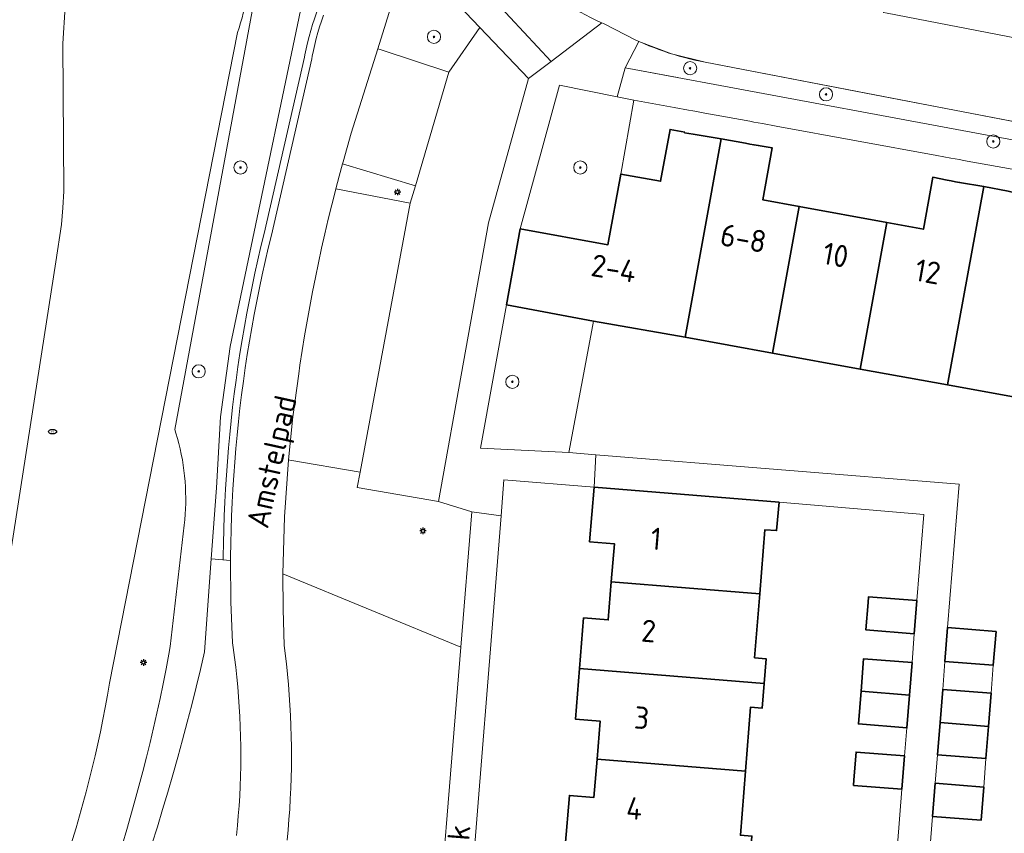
# Model space of a CAD drawing. Header units: metres. Extents: x 152610 to 160096, y 456114 to 462495.
# Tile 498 of 656: x 158223 to 158282, y 460273 to 460322. Entities that reach past the tile are written whole.
import ezdxf
from ezdxf.enums import TextEntityAlignment as Align

# ---------------------------------------------------------------- set-up
doc = ezdxf.new("R2010")
doc.units = ezdxf.units.M
doc.header["$LTSCALE"] = 0.5
doc.layers.get('0').update_dxf_attribs({"linetype": 'CONTINUOUS'})
for name, color, linetype, lineweight in [('B-PV-GK-BESCHOEIING-G', 251, 'GK-BESCHOEIING-SO', 18), ('B-PV-GR-BEPLANTING_CULTUUR_BODEMBEDEKKER-GV', 251, 'CONTINUOUS', 18), ('B-PV-GR-BEPLANTING_CULTUUR_BOSPLANTSOEN-GV', 251, 'CONTINUOUS', 18), ('B-PV-GR-BEPLANTING_CULTUUR_HEESTERS-GV', 251, 'CONTINUOUS', 18), ('B-PV-GR-BEPLANTING_CULTUUR_ROOS-GV', 251, 'CONTINUOUS', 18), ('B-PV-GR-BOOM-S', 251, 'CONTINUOUS', 25), ('B-PV-GW-TALUD_KRUIN-G', 251, 'CONTINUOUS', 18), ('B-PV-IE-MEUBILAIR-S', 251, 'CONTINUOUS', 25), ('B-PV-IE-TERREINAFSCHEIDING_KUNSTMATIG_HEKWERK-G', 251, 'IE-TERREINAFSCHEIDING_KUNSTMATIG-SO', 18), ('B-PV-IE-TERREINAFSCHEIDING_KUNSTMATIG_MUUR-G', 251, 'IE-TERREINAFSCHEIDING_KUNSTMATIG-SO', 18), ('B-PV-OG-BEBOUWING-GV', 6, 'CONTINUOUS', 35), ('B-PV-OG-BEBOUWING-T18', 1, 'CONTINUOUS', 18), ('B-PV-OG-BEBOUWING_OVERBOUWING-GV', 251, 'CONTINUOUS', 18), ('B-PV-OG-TERREIN_BEGROEID-GV', 251, 'CONTINUOUS', 18), ('B-PV-OG-TOPOGRAFIE-T18', 1, 'CONTINUOUS', 18), ('B-PV-OG-WATER_SLOOT-GV', 251, 'CONTINUOUS', 18), ('B-PV-VH-GESLOTENVERHARDING_ASFALT-GV', 251, 'CONTINUOUS', 18), ('B-PV-VH-OPENVERHARDING_BETONSTRAATSTEEN-GV', 251, 'CONTINUOUS', 18), ('B-PV-VH-OPENVERHARDING_TEGEL-GV', 251, 'CONTINUOUS', 18)]:
    doc.layers.add(name, color=color, linetype=linetype, lineweight=lineweight)
doc.styles.add('NLCS-ISO', font='NLCS-ISO.ttf')
doc.styles.add('NLCS-ISO-M750-T18', font='NLCS-ISO.ttf', dxfattribs={"height": 1.35})
doc.linetypes.add('GK-BESCHOEIING-SO', pattern='A,18,-3,[1,NLCS.SHX,S=0.6,R=0,X=0,Y=0],-3', length=24)
doc.linetypes.add('IE-TERREINAFSCHEIDING_KUNSTMATIG-SO', pattern='A,4,[82,NLCS.SHX,S=0.75,R=90,X=0,Y=0],4,-2', length=10)

# ---------------------------------------------------------------- blocks, each defined once
blk = doc.blocks.new('SIE-MEUBILAIR_PAAL_LICHTMAST-SO')
for points in [[(-0.62, 0), (-1, 0)], [(-0.71, 0.71), (-0.44, 0.44)], [(0, 1), (0, 0.62)], [(0.44, 0.44), (0.71, 0.71)], [(1, 0), (0.62, 0)], [(-0.71, -0.71), (-0.44, -0.44)], [(0, -0.62), (0, -1)], [(0.44, -0.44), (0.71, -0.71)]]:
    blk.add_lwpolyline(points)
blk.add_circle((0, 0), 0.5)
blk = doc.blocks.new('SIE-MEUBILAIR_PUT_RIOOLPUT-SO')
blk.add_ellipse((0, 0), major_axis=(1.25, 0), ratio=0.54)
at = {"style": 'NLCS-ISO'}
blk.add_text('ri', height=0.75, dxfattribs=at).set_placement((-0.04, 0.07), align=Align.MIDDLE_CENTER)
blk = doc.blocks.new('SGR-BOOM_GBKN-SO')
at = {"linetype": 'ByBlock', "lineweight": 18}
h = blk.add_hatch(color=0, dxfattribs=at)
h.dxf.hatch_style = 1
edge = h.paths.add_edge_path()
edge.add_arc((0, 0), 0.25, 0, 360)
at = {"color": 0, "linetype": 'ByBlock', "lineweight": 18}
for radius in [2, 0.25]:
    blk.add_circle((0, 0), radius, dxfattribs=at)
at = {"color": 0, "linetype": 'ByBlock', "lineweight": 18, "style": 'NLCS-ISO'}
blk.add_attdef('SOORT', (2.5, 0), '', height=1.5, dxfattribs=at)

msp = doc.modelspace()

# ---------------------------------------------------------------- linework, layer by layer
at = {"layer": 'B-PV-GK-BESCHOEIING-G', "flags": 128}
msp.add_lwpolyline([(157956.31, 460143.47), (157960.612, 460148.338), (157963.615, 460152.036), (157963.502, 460153), (157963.457, 460153.969), (157963.456, 460154.106), (157963.46, 460154.437), (157963.472, 460154.768), (157963.492, 460155.098), (157963.52, 460155.428), (157963.556, 460155.757), (157963.599, 460156.085), (157963.651, 460156.412), (157963.711, 460156.737), (157963.778, 460157.061), (157963.853, 460157.383), (157963.936, 460157.704), (157964.027, 460158.022), (157964.125, 460158.338), (157964.231, 460158.651), (157964.345, 460158.962), (157964.466, 460159.27), (157964.594, 460159.575), (157964.73, 460159.877), (157964.873, 460160.175), (157965.023, 460160.47), (157965.181, 460160.761), (157965.345, 460161.049), (157965.516, 460161.332), (157966.601, 460162.841), (157967.881, 460164.189), (157968.015, 460164.317), (157968.194, 460164.48), (157968.379, 460164.636), (157968.569, 460164.786), (157968.764, 460164.93), (157968.964, 460165.067), (157969.168, 460165.198), (157969.376, 460165.322), (157969.588, 460165.439), (157969.804, 460165.549), (157970.023, 460165.651), (157970.246, 460165.747), (157970.471, 460165.835), (157970.7, 460165.915), (157970.931, 460165.988), (157971.164, 460166.053), (157971.399, 460166.111), (157971.636, 460166.16), (157971.875, 460166.202), (157972.115, 460166.236), (157972.355, 460166.262), (157972.597, 460166.28), (157972.839, 460166.29), (158000, 460161.02), (158010.458, 460158.985), (158010.701, 460158.89), (158010.957, 460158.781), (158011.211, 460158.665), (158011.46, 460158.541), (158011.707, 460158.411), (158011.949, 460158.273), (158012.188, 460158.129), (158012.422, 460157.978), (158012.651, 460157.82), (158012.877, 460157.655), (158013.097, 460157.485), (158013.312, 460157.308), (158013.522, 460157.124), (158013.727, 460156.935), (158013.926, 460156.74), (158014.12, 460156.54), (158014.308, 460156.334), (158014.489, 460156.122), (158014.665, 460155.906), (158016.27, 460154.004), (158016.482, 460153.609), (158016.7, 460153.218), (158016.926, 460152.831), (158017.158, 460152.447), (158017.398, 460152.069), (158017.644, 460151.694), (158017.896, 460151.324), (158018.155, 460150.958), (158018.421, 460150.597), (158018.693, 460150.241), (158018.971, 460149.89), (158019.256, 460149.544), (158019.547, 460149.203), (158019.844, 460148.867), (158020.146, 460148.537), (158020.455, 460148.212), (158020.769, 460147.892), (158021.089, 460147.579), (158021.33, 460147.35), (158021.991, 460146.802), (158022.821, 460146.259), (158023.738, 460145.778), (158025.153, 460145.427), (158034.103, 460143.735), (158036.824, 460143.22), (158038.815, 460142.774), (158040.593, 460142.296), (158042.652, 460141.465), (158051.293, 460138.066), (158053.071, 460137.144), (158054.655, 460135.92), (158055.607, 460135.273), (158056.578, 460134.655), (158057.047, 460134.372), (158057.519, 460134.096), (158057.996, 460133.826), (158058.477, 460133.564), (158058.961, 460133.309), (158059.449, 460133.061), (158059.941, 460132.82), (158060.436, 460132.586), (158060.935, 460132.359), (158061.436, 460132.14), (158061.941, 460131.928), (158062.449, 460131.724), (158062.96, 460131.527), (158063.474, 460131.337), (158063.99, 460131.155), (158064.509, 460130.981), (158065.031, 460130.814), (158065.555, 460130.655), (158065.622, 460130.635), (158067.638, 460130.104), (158069.681, 460129.686), (158089.666, 460126.076), (158111.213, 460122.626), (158119.086, 460121.465), (158122.324, 460121.402), (158124.574, 460120.987), (158125.431, 460120.67), (158126.178, 460120.556), (158126.847, 460120.581), (158127.515, 460120.613), (158128.184, 460120.653), (158128.851, 460120.702), (158129.518, 460120.758), (158130.185, 460120.823), (158130.85, 460120.895), (158131.515, 460120.975), (158132.178, 460121.064), (158132.841, 460121.16), (158133.502, 460121.264), (158134.162, 460121.376), (158134.821, 460121.496), (158135.478, 460121.624), (158136.134, 460121.759), (158136.787, 460121.902), (158137.44, 460122.054), (158138.09, 460122.213), (158138.738, 460122.379), (158139.385, 460122.554), (158140.029, 460122.736), (158140.671, 460122.926), (158141.31, 460123.123), (158141.948, 460123.329), (158142.582, 460123.541), (158142.785, 460123.611), (158142.787, 460123.612), (158143.391, 460123.853), (158143.998, 460124.086), (158144.607, 460124.312), (158145.22, 460124.53), (158145.835, 460124.741), (158146.452, 460124.944), (158147.072, 460125.14), (158147.695, 460125.328), (158148.319, 460125.508), (158148.946, 460125.681), (158149.575, 460125.846), (158150.206, 460126.003), (158150.838, 460126.152), (158151.473, 460126.294), (158152.109, 460126.428), (158152.747, 460126.554), (158153.386, 460126.672), (158154.027, 460126.782), (158154.669, 460126.884), (158155.312, 460126.978), (158155.957, 460127.065), (158156.602, 460127.143), (158157.249, 460127.214), (158157.896, 460127.277), (158158.544, 460127.331), (158159.192, 460127.378), (158159.841, 460127.417), (158160.49, 460127.447), (158161.14, 460127.47), (158161.79, 460127.485), (158162.44, 460127.491), (158163.09, 460127.49), (158163.74, 460127.481), (158164.39, 460127.464), (158165.04, 460127.438), (158165.689, 460127.405), (158166.338, 460127.364), (158166.986, 460127.315), (158167.634, 460127.257), (158168.281, 460127.192), (158168.927, 460127.119), (158169.572, 460127.038), (158170.216, 460126.949), (158177.351, 460126.15), (158183.588, 460124.987), (158188.459, 460124.2), (158191.826, 460123.826), (158192.073, 460123.829), (158192.32, 460123.841), (158192.566, 460123.86), (158192.811, 460123.887), (158193.056, 460123.923), (158193.299, 460123.966), (158193.54, 460124.017), (158193.78, 460124.075), (158194.018, 460124.142), (158194.253, 460124.216), (158194.486, 460124.298), (158194.717, 460124.387), (158194.944, 460124.484), (158195.168, 460124.588), (158195.388, 460124.699), (158195.605, 460124.817), (158195.818, 460124.942), (158196.026, 460125.075), (158196.231, 460125.213), (158196.43, 460125.359), (158196.625, 460125.51), (158196.815, 460125.668), (158197, 460125.832), (158197.179, 460126.002), (158197.352, 460126.178), (158197.52, 460126.359), (158197.682, 460126.545), (158197.838, 460126.737), (158197.987, 460126.933), (158198.13, 460127.135), (158198.267, 460127.341), (158198.397, 460127.551), (158198.519, 460127.765), (158198.635, 460127.983), (158198.744, 460128.205), (158198.845, 460128.43), (158198.939, 460128.658), (158199.026, 460128.889), (158199.105, 460129.123), (158199.177, 460129.36), (158199.24, 460129.598), (158199.296, 460129.839), (158199.341, 460130.061), (158200.723, 460144.002), (158204.198, 460156.562), (158204.33, 460157.332), (158204.453, 460158.103), (158204.569, 460158.875), (158204.677, 460159.648), (158204.777, 460160.423), (158204.87, 460161.198), (158204.954, 460161.974), (158205.03, 460162.752), (158205.098, 460163.529), (158205.158, 460164.308), (158205.211, 460165.087), (158205.255, 460165.867), (158205.291, 460166.647), (158205.32, 460167.427), (158205.34, 460168.208), (158205.352, 460168.989), (158205.357, 460169.769), (158205.353, 460170.55), (158205.348, 460170.943), (158205.284, 460171.173), (158205.138, 460171.715), (158204.999, 460172.259), (158204.869, 460172.806), (158204.746, 460173.354), (158204.631, 460173.903), (158204.524, 460174.455), (158204.425, 460175.008), (158204.334, 460175.562), (158204.251, 460176.117), (158204.175, 460176.674), (158204.108, 460177.231), (158204.048, 460177.79), (158203.996, 460178.349), (158203.953, 460178.909), (158203.917, 460179.469), (158203.889, 460180.03), (158203.87, 460180.591), (158203.858, 460181.153), (158203.854, 460181.714), (158203.859, 460182.276), (158203.871, 460182.837), (158203.891, 460183.399), (158203.92, 460183.96), (158203.956, 460184.52), (158204.833, 460193.519), (158205.308, 460195.076), (158205.948, 460196.572), (158206.187, 460197.007), (158206.419, 460197.446), (158206.644, 460197.889), (158206.862, 460198.335), (158207.072, 460198.784), (158207.276, 460199.237), (158207.472, 460199.694), (158207.66, 460200.153), (158207.841, 460200.615), (158208.015, 460201.08), (158208.181, 460201.548), (158208.34, 460202.019), (158208.491, 460202.492), (158208.634, 460202.967), (158208.77, 460203.445), (158208.898, 460203.924), (158209.018, 460204.406), (158209.13, 460204.89), (158209.141, 460204.937), (158209.578, 460206.934), (158209.985, 460210.032), (158210.268, 460212.187), (158211.588, 460221.44), (158212.134, 460226.582), (158212.272, 460227.871), (158212.809, 460232.887), (158213.013, 460234.635), (158213.464, 460238.504), (158213.893, 460242.72), (158214.056, 460245.821), (158213.994, 460248.509), (158213.96, 460249.97), (158213.838, 460250.184), (158213.838, 460250.189), (158213.802, 460250.741), (158213.774, 460251.294), (158213.754, 460251.846), (158213.742, 460252.399), (158213.738, 460252.953), (158213.742, 460253.506), (158213.755, 460254.059), (158213.775, 460254.612), (158213.803, 460255.164), (158213.839, 460255.716), (158213.883, 460256.267), (158213.935, 460256.818), (158213.995, 460257.368), (158214.063, 460257.917), (158214.139, 460258.465), (158214.223, 460259.012), (158214.314, 460259.557), (158214.414, 460260.101), (158214.521, 460260.644), (158214.637, 460261.185), (158214.76, 460261.724), (158214.891, 460262.262), (158215.029, 460262.797), (158215.176, 460263.331), (158215.33, 460263.862), (158215.491, 460264.391), (158215.661, 460264.918), (158215.838, 460265.442), (158216.022, 460265.963), (158216.214, 460266.482), (158216.414, 460266.998), (158216.621, 460267.511), (158216.835, 460268.021), (158217.202, 460268.849), (158217.588, 460269.669), (158217.817, 460270.214), (158218.039, 460270.763), (158218.253, 460271.314), (158218.46, 460271.868), (158218.659, 460272.425), (158218.851, 460272.984), (158219.035, 460273.546), (158219.211, 460274.111), (158219.38, 460274.678), (158219.541, 460275.247), (158219.695, 460275.818), (158219.84, 460276.391), (158219.978, 460276.966), (158220.109, 460277.543), (158220.231, 460278.122), (158220.345, 460278.702), (158220.452, 460279.284), (158220.485, 460279.473), (158221.435, 460285.568), (158224.841, 460307.419), (158225.194, 460309.681), (158225.279, 460310.693), (158225.325, 460311.707), (158225.276, 460320.664), (158225.41, 460322.897), (158225.661, 460325.812), (158225.968, 460327.415), (158226.674, 460329.095), (158227.424, 460330.391), (158227.535, 460330.484), (158227.762, 460330.664), (158227.993, 460330.838), (158228.23, 460331.006), (158228.471, 460331.167), (158228.716, 460331.321), (158228.966, 460331.469), (158229.219, 460331.609), (158229.224, 460331.61), (158229.445, 460331.655), (158229.668, 460331.691), (158229.892, 460331.72), (158230.117, 460331.741), (158230.343, 460331.754), (158230.569, 460331.759), (158230.794, 460331.756), (158231.02, 460331.745), (158231.245, 460331.726), (158231.47, 460331.699), (158231.693, 460331.664), (158231.915, 460331.621), (158232.135, 460331.57), (158232.353, 460331.512), (158232.466, 460331.478), (158232.681, 460331.408), (158232.893, 460331.33), (158233.102, 460331.245), (158233.307, 460331.153), (158233.51, 460331.053), (158233.709, 460330.946), (158233.903, 460330.832), (158234.094, 460330.711), (158234.28, 460330.584), (158234.462, 460330.45), (158234.639, 460330.31), (158234.81, 460330.163), (158234.977, 460330.011), (158235.138, 460329.853), (158235.293, 460329.689), (158235.442, 460329.519), (158235.585, 460329.345), (158235.722, 460329.166), (158235.853, 460328.982), (158235.977, 460328.793), (158236.094, 460328.6), (158236.204, 460328.403), (158236.214, 460328.364), (158236.286, 460328.061), (158236.35, 460327.757), (158236.406, 460327.452), (158236.454, 460327.145), (158236.494, 460326.837), (158236.527, 460326.528), (158236.551, 460326.218), (158236.568, 460325.908), (158236.576, 460325.597), (158236.576, 460325.286), (158236.569, 460324.976), (158236.553, 460324.665), (158236.53, 460324.356), (158236.498, 460324.046), (158236.459, 460323.738), (158236.411, 460323.431), (158236.356, 460323.125), (158236.293, 460322.821), (158236.222, 460322.519), (158236.143, 460322.218), (158236.057, 460321.92), (158235.963, 460321.624), (158235.861, 460321.33), (158228.097, 460281.858), (158227.972, 460281.121), (158227.839, 460280.382), (158227.698, 460279.644), (158227.549, 460278.907), (158227.392, 460278.172), (158227.227, 460277.439), (158227.055, 460276.707), (158226.875, 460275.978), (158226.687, 460275.25), (158226.491, 460274.525), (158226.287, 460273.801), (158226.076, 460273.08), (158225.857, 460272.361), (158225.631, 460271.644), (158225.397, 460270.93), (158225.155, 460270.219), (158224.906, 460269.51), (158224.649, 460268.804), (158224.385, 460268.1), (158224.125, 460267.639), (158223.872, 460267.175), (158223.625, 460266.706), (158223.386, 460266.234), (158223.154, 460265.759), (158222.93, 460265.28), (158222.712, 460264.797), (158222.502, 460264.312), (158222.299, 460263.823), (158222.104, 460263.331), (158221.916, 460262.837), (158221.736, 460262.339), (158221.563, 460261.839), (158221.398, 460261.336), (158221.24, 460260.831), (158221.202, 460260.705), (158221.074, 460260.271), (158220.954, 460259.835), (158220.842, 460259.397), (158220.738, 460258.957), (158220.641, 460258.516), (158220.552, 460258.072), (158220.471, 460257.627), (158220.398, 460257.181), (158220.333, 460256.734), (158220.276, 460256.285), (158220.226, 460255.836), (158220.185, 460255.386), (158220.152, 460254.935), (158220.126, 460254.483), (158220.109, 460254.031), (158220.099, 460253.579), (158220.098, 460253.127), (158220.105, 460252.675), (158220.119, 460252.223), (158220.142, 460251.771), (158220.172, 460251.32), (158220.211, 460250.87), (158220.257, 460250.42), (158220.312, 460249.971), (158220.312, 460249.97)], dxfattribs=at)
at = {"layer": 'B-PV-GR-BEPLANTING_CULTUUR_BODEMBEDEKKER-GV', "flags": 128}
msp.add_lwpolyline([(158250.57, 460321.651), (158246.655, 460325.767), (158246.577, 460325.694), (158246.5, 460325.62), (158246.424, 460325.545), (158246.349, 460325.468), (158246.276, 460325.39), (158246.204, 460325.311), (158246.169, 460325.271), (158246.134, 460325.231), (158246.065, 460325.149), (158245.997, 460325.066), (158245.931, 460324.982), (158245.866, 460324.897), (158245.803, 460324.811), (158245.741, 460324.724), (158244.372, 460320.35), (158244.59, 460320.28), (158248.69, 460318.94)], close=True, dxfattribs=at)
msp.add_lwpolyline([(158294.46, 460313.73), (158274.52, 460317.55), (158264.25, 460319.53), (158263.931, 460319.594), (158263.613, 460319.663), (158263.296, 460319.738), (158262.981, 460319.819), (158262.667, 460319.905), (158262.354, 460319.996), (158262.199, 460320.045), (158262.044, 460320.093), (158261.735, 460320.196), (158261.428, 460320.304), (158261.123, 460320.418), (158260.82, 460320.536), (158260.519, 460320.661), (158260.22, 460320.79), (158259.38, 460319.19), (158286.15, 460314.22)], dxfattribs=at)
at = {"layer": 'B-PV-GR-BEPLANTING_CULTUUR_BOSPLANTSOEN-GV', "flags": 128}
msp.add_lwpolyline([(158239.05, 460295.39), (158238.965, 460295.405), (158238.729, 460291.945), (158238.628, 460288.478), (158249.413, 460284.035), (158250.08, 460292.25), (158248.07, 460292.88), (158243.13, 460293.72), (158243.32, 460294.65)], close=True, dxfattribs=at)
at = {"layer": 'B-PV-GR-BEPLANTING_CULTUUR_HEESTERS-GV', "flags": 128}
msp.add_lwpolyline([(158258.892, 460317.442), (158255.41, 460318.133), (158253.02, 460309.43), (158258.34, 460308.46), (158259.12, 460312.75), (158259.92, 460317.238)], close=True, dxfattribs=at)
at = {"layer": 'B-PV-GR-BEPLANTING_CULTUUR_ROOS-GV', "flags": 128}
msp.add_lwpolyline([(158257.47, 460303.83), (158252.19, 460304.82), (158250.61, 460296.12), (158255.96, 460295.84), (158257.121, 460301.976)], close=True, dxfattribs=at)
at = {"layer": 'B-PV-GW-TALUD_KRUIN-G', "flags": 128}
msp.add_lwpolyline([(158230.678, 460272.087), (158231.007, 460273.136), (158231.328, 460274.188), (158231.641, 460275.242), (158231.947, 460276.299), (158232.245, 460277.358), (158232.535, 460278.418), (158232.818, 460279.481), (158233.093, 460280.546), (158233.36, 460281.613), (158233.619, 460282.682), (158233.87, 460283.75), (158234.28, 460289.403), (158234.591, 460293.7), (158234.841, 460298.011), (158235.421, 460302.29), (158240.785, 460327.909)], dxfattribs=at)
at = {"layer": 'B-PV-IE-TERREINAFSCHEIDING_KUNSTMATIG_HEKWERK-G', "flags": 128}
msp.add_lwpolyline([(158243.27, 460327.268), (158242.947, 460326.877), (158242.728, 460326.567), (158242.517, 460326.253), (158242.312, 460325.935), (158242.114, 460325.611), (158241.924, 460325.285), (158241.739, 460324.953), (158241.562, 460324.617), (158241.394, 460324.278), (158241.232, 460323.936), (158241.077, 460323.59), (158240.93, 460323.241), (158240.792, 460322.888), (158240.659, 460322.533), (158240.536, 460322.174), (158240.42, 460321.815), (158240.312, 460321.452), (158240.211, 460321.086), (158240.119, 460320.718), (158240.034, 460320.349), (158239.959, 460319.979), (158239.931, 460319.833), (158237.488, 460309.145), (158237.294, 460308.348), (158237.107, 460307.542), (158236.928, 460306.736), (158236.758, 460305.928), (158236.594, 460305.119), (158236.438, 460304.307), (158236.29, 460303.495), (158236.151, 460302.681), (158236.019, 460301.865), (158235.895, 460301.048), (158235.779, 460300.231), (158235.672, 460299.411), (158235.571, 460298.592), (158235.48, 460297.771), (158235.395, 460296.949), (158235.32, 460296.126), (158235.252, 460295.304), (158235.192, 460294.479), (158235.14, 460293.655), (158235.096, 460292.831), (158235.061, 460292.005), (158235.032, 460291.18), (158235.012, 460290.353), (158235.001, 460289.529), (158235, 460289.333)], dxfattribs=at)
at = {"layer": 'B-PV-IE-TERREINAFSCHEIDING_KUNSTMATIG_MUUR-G', "flags": 128}
msp.add_lwpolyline([(158301.944, 460309.665), (158301.614, 460310.247), (158300.912, 460311.109), (158300.235, 460311.755), (158299.477, 460312.303), (158298.485, 460312.797), (158297.631, 460313.084), (158297.232, 460313.182), (158264.25, 460319.53), (158262.199, 460320.044), (158260.22, 460320.79), (158259.38, 460319.19), (158262.571, 460318.606)], dxfattribs=at)
at = {"layer": 'B-PV-OG-BEBOUWING-GV', "flags": 128}
for points in [[(158262.998, 460315.296), (158262.111, 460315.46), (158261.54, 460312.31), (158259.12, 460312.75), (158258.34, 460308.46), (158253.02, 460309.43), (158252.19, 460304.82), (158257.47, 460303.83), (158263.02, 460302.85), (158265.21, 460314.89), (158263.759, 460315.125), (158263.503, 460315.167), (158263.246, 460315.208), (158262.99, 460315.25)], [(158266.693, 460314.613), (158265.21, 460314.89), (158263.02, 460302.85), (158268.33, 460301.88), (158269.95, 460310.78), (158267.74, 460311.18), (158268.31, 460314.329), (158267.463, 460314.483), (158267.205, 460314.518), (158266.949, 460314.565)], [(158278.912, 460312.384), (158278.05, 460312.55), (158277.48, 460309.4), (158275.26, 460309.81), (158273.64, 460300.91), (158278.95, 460299.95), (158281.15, 460311.99), (158279.677, 460312.24), (158279.421, 460312.283), (158279.166, 460312.327)], [(158282.614, 460311.701), (158281.15, 460311.99), (158278.95, 460299.95), (158284.389, 460298.956), (158289.777, 460297.971), (158290.141, 460299.963), (158290.306, 460300.864), (158290.62, 460302.58), (158285.3, 460303.55), (158286.08, 460307.84), (158283.67, 460308.28), (158284.25, 460311.42), (158283.383, 460311.567), (158283.124, 460311.6), (158282.87, 460311.651)], [(158275.26, 460309.81), (158269.95, 460310.78), (158268.33, 460301.88), (158273.64, 460300.91)], [(158268.72, 460292.83), (158257.502, 460293.74), (158257.23, 460290.43), (158258.73, 460290.31), (158258.54, 460288), (158267.56, 460287.28), (158267.87, 460291.16), (158268.57, 460291.11)], [(158267.56, 460287.28), (158258.54, 460288), (158258.36, 460285.69), (158256.86, 460285.81), (158256.62, 460282.74), (158267.82, 460281.839), (158267.94, 460283.33), (158267.24, 460283.39)], [(158277.089, 460286.87), (158274.15, 460287.1), (158274.123, 460286.757), (158273.99, 460285.08), (158276.929, 460284.85)], [(158281.89, 460284.98), (158278.949, 460285.22), (158278.787, 460283.169), (158281.72, 460282.94)], [(158276.79, 460283.1), (158273.85, 460283.33), (158273.696, 460281.367), (158276.634, 460281.131)], [(158267.82, 460281.839), (158256.62, 460282.74), (158256.37, 460279.67), (158257.87, 460279.55), (158257.68, 460277.23), (158266.69, 460276.51), (158267, 460280.4), (158267.7, 460280.34)], [(158276.634, 460281.131), (158273.696, 460281.367), (158273.54, 460279.38), (158276.477, 460279.14)], [(158281.59, 460281.24), (158278.652, 460281.47), (158278.493, 460279.467), (158281.427, 460279.228)], [(158281.427, 460279.228), (158278.493, 460279.467), (158278.337, 460277.509), (158281.27, 460277.28)], [(158276.34, 460277.44), (158273.4, 460277.67), (158273.267, 460275.985), (158273.24, 460275.65), (158276.18, 460275.42)], [(158266.69, 460276.51), (158257.68, 460277.23), (158257.49, 460274.92), (158256, 460275.04), (158255.75, 460271.97), (158266.96, 460271.07), (158267.08, 460272.57), (158266.38, 460272.62)], [(158281.14, 460275.55), (158278.201, 460275.79), (158278.039, 460273.76), (158280.98, 460273.53)]]:
    msp.add_lwpolyline(points, close=True, dxfattribs=at)
at = {"layer": 'B-PV-OG-BEBOUWING_OVERBOUWING-GV', "flags": 128}
for points in [[(158281.72, 460282.94), (158278.787, 460283.169), (158278.652, 460281.47), (158281.59, 460281.24)], [(158281.27, 460277.28), (158278.337, 460277.509), (158278.201, 460275.79), (158281.14, 460275.55)]]:
    msp.add_lwpolyline(points, close=True, dxfattribs=at)
at = {"layer": 'B-PV-OG-TERREIN_BEGROEID-GV', "flags": 128}
msp.add_lwpolyline([(158304.37, 460322.507), (158276.468, 460328.486), (158268.8, 460326.08), (158268.575, 460324.955), (158275.271, 460323.724), (158275.049, 460322.556), (158275.29, 460322.51), (158295.47, 460318.6), (158307.08, 460316.33), (158307.42, 460318.04)], close=True, dxfattribs=at)
for points in [[(158230.678, 460272.087), (158231.007, 460273.136), (158231.328, 460274.188), (158231.641, 460275.242), (158231.947, 460276.299), (158232.245, 460277.358), (158232.535, 460278.418), (158232.818, 460279.481), (158233.093, 460280.546), (158233.36, 460281.613), (158233.619, 460282.682), (158233.87, 460283.75), (158234.28, 460289.403), (158234.591, 460293.7), (158234.841, 460298.011), (158235.421, 460302.29), (158240.785, 460327.909)], [(158240.785, 460327.909), (158235.421, 460302.29), (158234.841, 460298.011), (158234.591, 460293.7), (158234.28, 460289.403), (158235.447, 460289.289), (158235.449, 460289.524), (158235.46, 460290.345), (158235.48, 460291.167), (158235.508, 460291.988), (158235.543, 460292.809), (158235.587, 460293.629), (158235.639, 460294.449), (158235.698, 460295.269), (158235.766, 460296.087), (158235.841, 460296.906), (158235.925, 460297.723), (158236.016, 460298.54), (158236.116, 460299.355), (158236.223, 460300.17), (158236.338, 460300.983), (158236.461, 460301.796), (158236.593, 460302.607), (158236.731, 460303.417), (158236.878, 460304.225), (158237.033, 460305.032), (158237.196, 460305.837), (158237.366, 460306.641), (158237.544, 460307.443), (158237.73, 460308.244), (158237.924, 460309.042), (158240.369, 460319.741), (158240.398, 460319.892), (158240.472, 460320.254), (158240.554, 460320.614), (158240.644, 460320.972), (158240.742, 460321.328), (158240.848, 460321.682), (158240.961, 460322.033), (158241.081, 460322.382)], [(158237.443, 460326.365), (158232.069, 460297.244), (158232.136, 460297.028), (158232.229, 460296.709), (158232.314, 460296.387), (158232.391, 460296.064), (158232.46, 460295.739), (158232.522, 460295.412), (158232.575, 460295.084), (158232.621, 460294.755), (158232.659, 460294.424), (158232.688, 460294.093), (158232.71, 460293.761), (158232.724, 460293.429), (158232.73, 460293.097), (158232.728, 460292.764), (158232.718, 460292.432), (158232.699, 460292.1), (158232.673, 460291.769), (158232.639, 460291.438), (158231.792, 460284.087), (158231.705, 460283.613), (158231.535, 460282.716), (158231.357, 460281.82), (158231.171, 460280.926), (158230.977, 460280.034), (158230.775, 460279.144), (158230.566, 460278.255), (158230.349, 460277.368), (158230.124, 460276.483), (158229.891, 460275.6), (158229.65, 460274.72), (158229.402, 460273.841), (158229.146, 460272.964), (158228.883, 460272.09)], [(158228.883, 460272.09), (158229.146, 460272.964), (158229.402, 460273.841), (158229.65, 460274.72), (158229.891, 460275.6), (158230.124, 460276.483), (158230.349, 460277.368), (158230.566, 460278.255), (158230.775, 460279.144), (158230.977, 460280.034), (158231.171, 460280.926), (158231.357, 460281.82), (158231.535, 460282.716), (158231.705, 460283.613), (158231.792, 460284.087), (158232.639, 460291.438), (158232.673, 460291.769), (158232.699, 460292.1), (158232.718, 460292.432), (158232.728, 460292.764), (158232.73, 460293.097), (158232.724, 460293.429), (158232.71, 460293.761), (158232.688, 460294.093), (158232.659, 460294.424), (158232.621, 460294.755), (158232.575, 460295.084), (158232.522, 460295.412), (158232.46, 460295.739), (158232.391, 460296.064), (158232.314, 460296.387), (158232.229, 460296.709), (158232.136, 460297.028), (158232.069, 460297.244), (158237.443, 460326.365)], [(158221.435, 460285.568), (158224.841, 460307.419), (158225.194, 460309.681), (158225.279, 460310.693), (158225.325, 460311.707), (158225.276, 460320.663), (158225.41, 460322.897)], [(158236.143, 460322.218), (158236.057, 460321.92), (158235.963, 460321.624), (158235.861, 460321.33), (158228.097, 460281.858), (158227.972, 460281.121), (158227.839, 460280.382), (158227.698, 460279.644), (158227.549, 460278.907), (158227.392, 460278.172), (158227.227, 460277.439), (158227.055, 460276.707), (158226.874, 460275.978), (158226.687, 460275.25), (158226.491, 460274.525), (158226.287, 460273.801), (158226.076, 460273.08), (158225.857, 460272.361)], [(158235.804, 460272.606), (158235.865, 460273.205), (158235.918, 460273.804), (158235.964, 460274.405), (158236.001, 460275.006), (158236.031, 460275.607), (158236.053, 460276.209), (158236.066, 460276.811), (158236.072, 460277.413), (158236.069, 460278.015), (158236.059, 460278.617), (158236.04, 460279.219), (158236.014, 460279.821), (158235.979, 460280.422), (158235.937, 460281.023), (158235.887, 460281.623), (158235.828, 460282.222), (158235.762, 460282.821), (158235.688, 460283.418), (158235.606, 460284.015), (158235.563, 460284.302), (158235.468, 460286.795), (158235.447, 460289.289), (158234.28, 460289.403), (158233.87, 460283.75), (158233.619, 460282.682), (158233.36, 460281.613), (158233.093, 460280.546), (158232.818, 460279.481), (158232.535, 460278.418), (158232.245, 460277.358), (158231.947, 460276.299), (158231.641, 460275.242), (158231.328, 460274.188), (158231.007, 460273.136), (158230.678, 460272.087)], [(158247.617, 460261.904), (158249.413, 460284.035), (158238.628, 460288.478), (158238.635, 460286.314), (158238.694, 460284.15), (158238.758, 460283.66), (158238.832, 460283.033), (158238.898, 460282.405), (158238.957, 460281.777), (158239.007, 460281.147), (158239.049, 460280.517), (158239.084, 460279.887), (158239.11, 460279.256), (158239.129, 460278.625), (158239.139, 460277.994), (158239.141, 460277.363), (158239.136, 460276.732), (158239.122, 460276.101), (158239.101, 460275.47), (158239.071, 460274.839), (158239.034, 460274.209), (158238.988, 460273.579), (158238.935, 460272.95), (158238.873, 460272.322)]]:
    msp.add_lwpolyline(points, dxfattribs=at)
at = {"layer": 'B-PV-OG-WATER_SLOOT-GV', "flags": 128}
for points in [[(158225.41, 460322.897), (158225.276, 460320.663), (158225.325, 460311.707), (158225.279, 460310.693), (158225.194, 460309.681), (158224.841, 460307.419), (158221.435, 460285.568)], [(158225.857, 460272.361), (158226.076, 460273.08), (158226.287, 460273.801), (158226.491, 460274.525), (158226.687, 460275.25), (158226.874, 460275.978), (158227.055, 460276.707), (158227.227, 460277.439), (158227.392, 460278.172), (158227.549, 460278.907), (158227.698, 460279.644), (158227.839, 460280.382), (158227.972, 460281.121), (158228.097, 460281.858), (158235.861, 460321.33), (158235.963, 460321.624), (158236.057, 460321.92), (158236.143, 460322.218)]]:
    msp.add_lwpolyline(points, dxfattribs=at)
at = {"layer": 'B-PV-VH-GESLOTENVERHARDING_ASFALT-GV', "flags": 128}
for points in [[(158238.873, 460272.322), (158238.935, 460272.95), (158238.988, 460273.579), (158239.034, 460274.209), (158239.071, 460274.839), (158239.101, 460275.47), (158239.122, 460276.101), (158239.136, 460276.732), (158239.141, 460277.363), (158239.139, 460277.994), (158239.129, 460278.625), (158239.11, 460279.256), (158239.084, 460279.887), (158239.049, 460280.517), (158239.007, 460281.147), (158238.957, 460281.777), (158238.898, 460282.405), (158238.832, 460283.033), (158238.758, 460283.66), (158238.694, 460284.15), (158238.635, 460286.314), (158238.628, 460288.478), (158238.729, 460291.945), (158238.965, 460295.405), (158239.235, 460298.023), (158239.583, 460300.631), (158239.658, 460301.15), (158239.794, 460302.041), (158239.937, 460302.932), (158240.089, 460303.821), (158240.248, 460304.709), (158240.416, 460305.595), (158240.591, 460306.48), (158240.773, 460307.363), (158240.964, 460308.245), (158241.163, 460309.125), (158241.369, 460310.003), (158241.583, 460310.879), (158241.805, 460311.753), (158241.832, 460311.858), (158242.035, 460312.626), (158242.234, 460313.362), (158242.272, 460313.496), (158242.517, 460314.364), (158242.77, 460315.23), (158244.372, 460320.35), (158245.741, 460324.724)], [(158241.081, 460322.382), (158240.961, 460322.033), (158240.848, 460321.682), (158240.742, 460321.328), (158240.644, 460320.972), (158240.554, 460320.614), (158240.472, 460320.254), (158240.398, 460319.892), (158240.369, 460319.741), (158237.924, 460309.042), (158237.73, 460308.244), (158237.544, 460307.443), (158237.366, 460306.641), (158237.196, 460305.837), (158237.033, 460305.032), (158236.878, 460304.225), (158236.731, 460303.417), (158236.593, 460302.607), (158236.461, 460301.796), (158236.338, 460300.983), (158236.223, 460300.17), (158236.116, 460299.355), (158236.016, 460298.54), (158235.925, 460297.723), (158235.841, 460296.906), (158235.766, 460296.087), (158235.698, 460295.269), (158235.639, 460294.449), (158235.587, 460293.629), (158235.543, 460292.809), (158235.508, 460291.988), (158235.48, 460291.167), (158235.46, 460290.345), (158235.449, 460289.524), (158235.447, 460289.289), (158235.468, 460286.795), (158235.563, 460284.302), (158235.606, 460284.015), (158235.688, 460283.418), (158235.762, 460282.821), (158235.828, 460282.222), (158235.887, 460281.623), (158235.937, 460281.023), (158235.979, 460280.422), (158236.014, 460279.821), (158236.04, 460279.219), (158236.059, 460278.617), (158236.069, 460278.015), (158236.072, 460277.413), (158236.066, 460276.811), (158236.053, 460276.209), (158236.031, 460275.607), (158236.001, 460275.006), (158235.964, 460274.405), (158235.918, 460273.804), (158235.865, 460273.205), (158235.804, 460272.606)]]:
    msp.add_lwpolyline(points, dxfattribs=at)
at = {"layer": 'B-PV-VH-OPENVERHARDING_BETONSTRAATSTEEN-GV', "flags": 128}
for points in [[(158251.587, 460323.143), (158254.898, 460319.58), (158257.975, 460321.916), (158257.919, 460321.942), (158257.604, 460322.09), (158257.293, 460322.246), (158256.986, 460322.409), (158256.682, 460322.58), (158256.383, 460322.757), (158256.087, 460322.941), (158255.796, 460323.131), (158255.509, 460323.329), (158255.227, 460323.532), (158254.949, 460323.743), (158254.677, 460323.959), (158254.409, 460324.182), (158254.147, 460324.411), (158253.89, 460324.646), (158253.639, 460324.887), (158253.393, 460325.133), (158253.12, 460325.41)], [(158253.53, 460318.54), (158250.57, 460321.651), (158248.69, 460318.94), (158246.66, 460312.04), (158246.35, 460310.99), (158243.32, 460294.65), (158243.13, 460293.72), (158248.07, 460292.88), (158251.1, 460309.78)], [(158244.59, 460320.28), (158244.372, 460320.35), (158242.77, 460315.23), (158242.517, 460314.364), (158242.272, 460313.496), (158242.234, 460313.362), (158246.66, 460312.04), (158248.69, 460318.94)], [(158246.66, 460312.04), (158242.234, 460313.362), (158242.035, 460312.626), (158241.832, 460311.858), (158246.35, 460310.99)], [(158246.35, 460310.99), (158241.832, 460311.858), (158241.805, 460311.753), (158241.583, 460310.879), (158241.369, 460310.003), (158241.163, 460309.125), (158240.964, 460308.245), (158240.773, 460307.363), (158240.591, 460306.48), (158240.416, 460305.595), (158240.248, 460304.709), (158240.089, 460303.821), (158239.937, 460302.932), (158239.794, 460302.041), (158239.658, 460301.15), (158239.583, 460300.631), (158239.235, 460298.023), (158238.965, 460295.405), (158239.05, 460295.39), (158243.32, 460294.65)]]:
    msp.add_lwpolyline(points, close=True, dxfattribs=at)
for points in [[(158257.293, 460322.246), (158257.604, 460322.09), (158257.919, 460321.942), (158257.975, 460321.916), (158258.066, 460321.876), (158258.157, 460321.835), (158259.99, 460320.9), (158260.22, 460320.79), (158260.519, 460320.661), (158260.82, 460320.536), (158261.123, 460320.418), (158261.428, 460320.304), (158261.735, 460320.196), (158262.044, 460320.093), (158262.199, 460320.045), (158262.354, 460319.996), (158262.667, 460319.905), (158262.981, 460319.819), (158263.296, 460319.738), (158263.613, 460319.663), (158263.931, 460319.594), (158264.25, 460319.53), (158274.52, 460317.55), (158294.46, 460313.73)], [(158295.47, 460318.6), (158275.29, 460322.51)], [(158249.87, 460267.05), (158251.856, 460292.013), (158250.08, 460292.25), (158249.413, 460284.035), (158247.617, 460261.904)]]:
    msp.add_lwpolyline(points, dxfattribs=at)
at = {"layer": 'B-PV-VH-OPENVERHARDING_TEGEL-GV', "flags": 128}
for points in [[(158248.209, 460326.784), (158248.115, 460326.74), (158248.022, 460326.695), (158247.929, 460326.649), (158247.838, 460326.6), (158247.747, 460326.551), (158247.657, 460326.499), (158247.568, 460326.446), (158247.48, 460326.392), (158247.393, 460326.336), (158247.306, 460326.278), (158247.221, 460326.219), (158247.137, 460326.159), (158247.054, 460326.097), (158246.972, 460326.034), (158246.891, 460325.969), (158246.811, 460325.903), (158246.733, 460325.836), (158246.655, 460325.767), (158250.57, 460321.651), (158253.53, 460318.54), (158254.898, 460319.58), (158251.587, 460323.143)], [(158258.066, 460321.876), (158257.975, 460321.916), (158254.898, 460319.58), (158253.53, 460318.54), (158251.1, 460309.78), (158248.07, 460292.88), (158250.08, 460292.25), (158251.856, 460292.013), (158252.03, 460294.2), (158257.502, 460293.74), (158257.612, 460295.706), (158255.96, 460295.84), (158250.61, 460296.12), (158252.19, 460304.82), (158253.02, 460309.43), (158255.41, 460318.133), (158258.892, 460317.442), (158259.38, 460319.19), (158260.22, 460320.79), (158259.99, 460320.9), (158258.157, 460321.835)]]:
    msp.add_lwpolyline(points, close=True, dxfattribs=at)
for points in [[(158286.15, 460314.22), (158259.38, 460319.19), (158258.892, 460317.442), (158259.92, 460317.238), (158262.353, 460316.792), (158263.228, 460316.632), (158263.484, 460316.585), (158263.739, 460316.538), (158263.995, 460316.491), (158266.946, 460315.951), (158267.202, 460315.904), (158267.458, 460315.857), (158267.713, 460315.811), (158268.552, 460315.657), (158278.29, 460313.874), (158279.154, 460313.715), (158279.409, 460313.668), (158279.664, 460313.621), (158279.919, 460313.575), (158282.865, 460313.036)], [(158277.19, 460263.06), (158278.039, 460273.76), (158278.201, 460275.79), (158278.337, 460277.509), (158278.493, 460279.467), (158278.652, 460281.47), (158278.787, 460283.169), (158278.949, 460285.22), (158279.64, 460293.92), (158257.612, 460295.706), (158257.502, 460293.74), (158268.72, 460292.83), (158277.5, 460292.08), (158277.089, 460286.87), (158276.929, 460284.85), (158276.79, 460283.1), (158276.634, 460281.131), (158276.477, 460279.14), (158276.34, 460277.44), (158276.18, 460275.42), (158275.34, 460264.75)]]:
    msp.add_lwpolyline(points, dxfattribs=at)

# ---------------------------------------------------------------- block references
at = {"layer": 'B-PV-GR-BOOM-S', "xscale": 0.2, "yscale": 0.2, "zscale": 0.2}
for p in [(158247.786, 460321.071), (158263.325, 460319.168), (158271.571, 460317.582), (158281.72, 460314.728), (158236.051, 460313.142), (158256.665, 460313.142), (158233.514, 460300.774), (158252.543, 460300.14)]:
    msp.add_blockref('SGR-BOOM_GBKN-SO', p, dxfattribs=at)
at = {"layer": 'B-PV-IE-MEUBILAIR-S', "xscale": 0.2, "yscale": 0.2, "zscale": 0.2}
for name, p in [('SIE-MEUBILAIR_PAAL_LICHTMAST-SO', (158245.569, 460311.657)), ('SIE-MEUBILAIR_PUT_RIOOLPUT-SO', (158224.648, 460297.114)), ('SIE-MEUBILAIR_PAAL_LICHTMAST-SO', (158247.121, 460291.089)), ('SIE-MEUBILAIR_PAAL_LICHTMAST-SO', (158230.163, 460283.106))]:
    msp.add_blockref(name, p, dxfattribs=at)

# ---------------------------------------------------------------- texts
at = {"layer": 'B-PV-OG-BEBOUWING-T18', "style": 'NLCS-ISO-M750-T18'}
for s, rotation, p in [('6-8', 349.7, (158266.561, 460308.853)), ('10', 349.6, (158272.156, 460307.836)), ('2-4', 350.8, (158258.7, 460307.026)), ('12', 350, (158277.747, 460306.823)), ('1', 355.3, (158261.263, 460290.614)), ('2', 355.5, (158260.815, 460285.019)), ('3', 355.4, (158260.394, 460279.75)), ('4', 355.4, (158259.945, 460274.253))]:
    msp.add_text(s, height=1.35, rotation=rotation, dxfattribs=at).set_placement(p, align=Align.MIDDLE)
at = {"layer": 'B-PV-OG-TOPOGRAFIE-T18', "style": 'NLCS-ISO-M750-T18'}
for s, rotation, p in [('Amstelpad', 77.5, (158238.129, 460295.254)), ('Hunzewijk', 85.5, (158249.231, 460269.392))]:
    msp.add_text(s, height=1.35, rotation=rotation, dxfattribs=at).set_placement(p, align=Align.MIDDLE)

doc.saveas('drawing.dxf')
